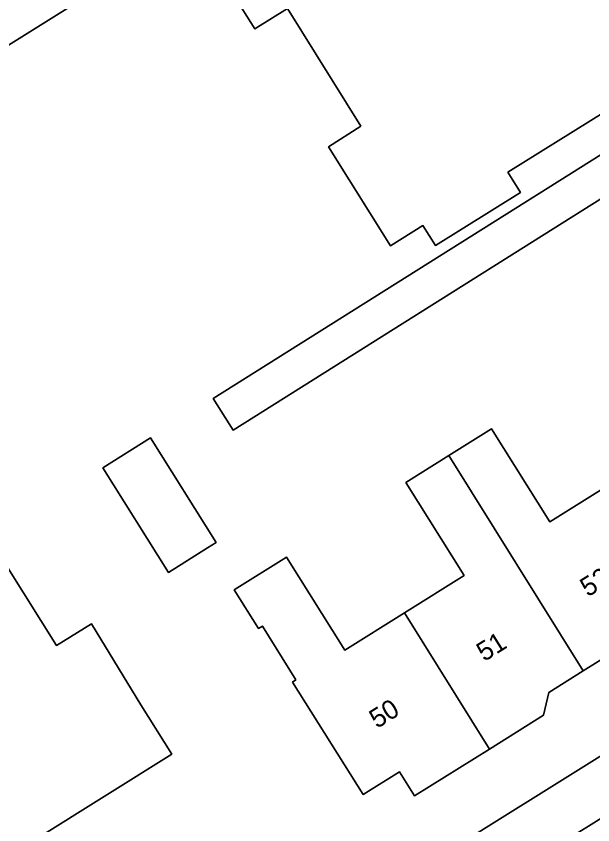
# Model space of a CAD drawing. Extents: x 159352 to 160617, y 385888 to 387323.
# Drawn here: x 159852.67 to 159882.86, y 386028.99 to 386071.33 of the extents above; entities that cross this region are included whole.
import ezdxf

# ---------------------------------------------------------------- set-up
doc = ezdxf.new("R2010")
doc.units = 0
for name, color, linetype in [('IMGEO_Erf', 7, 'Continuous'), ('IMGEO_Pand', 7, 'Continuous'), ('IMGEO_Pand_nummerreeks', 7, 'Continuous'), ('IMGEO_Parkeervlak_open', 7, 'Continuous'), ('IMGEO_Voetpad_open', 7, 'Continuous')]:
    doc.layers.add(name, color=color, linetype=linetype)

msp = doc.modelspace()

# ---------------------------------------------------------------- linework, layer by layer
at = {"layer": 'IMGEO_Erf'}
for points in [[(159885.248, 386067.422), (159878.415, 386063.164), (159879.077, 386062.104), (159874.627, 386059.324), (159873.968, 386060.374), (159872.274, 386059.312), (159869.02, 386064.499), (159870.713, 386065.58), (159866.877, 386071.728), (159865.169, 386070.668), (159861.894, 386075.859), (159839.883, 386062.089)], [(159890.718, 386066.443), (159864.029, 386049.651), (159862.985, 386051.31), (159892.381, 386069.806)], [(159884.712, 386038.519), (159882.364, 386037.049), (159880.558, 386035.919), (159880.284, 386034.725), (159877.455, 386032.958), (159873.529, 386030.506), (159872.74, 386031.77), (159870.831, 386030.578), (159867.132, 386036.46), (159867.315, 386036.575), (159865.566, 386039.394), (159865.363, 386039.268), (159864.078, 386041.286), (159866.823, 386043.004), (159869.875, 386038.131), (159872.999, 386040.087), (159876.121, 386042.042), (159873.07, 386046.915), (159875.317, 386048.322), (159877.562, 386049.728), (159880.614, 386044.854), (159883.683, 386046.776)], [(159873.502, 386026.485), (159908.114, 386048.124)], [(159852.233, 386042.442), (159854.78, 386038.373), (159856.605, 386039.517), (159859.202, 386035.268), (159860.819, 386032.682), (159829.198, 386012.912)]]:
    msp.add_lwpolyline(points, dxfattribs=at)
msp.add_lwpolyline([(159857.198, 386047.685), (159859.707, 386049.257), (159863.145, 386043.769), (159862.694, 386043.487), (159860.636, 386042.198)], close=True, dxfattribs=at)
at = {"layer": 'IMGEO_Pand'}
for points in [[(159861.894, 386075.859), (159865.169, 386070.668), (159866.877, 386071.728), (159870.713, 386065.58), (159869.02, 386064.499), (159872.274, 386059.312), (159873.968, 386060.374), (159874.627, 386059.324), (159879.077, 386062.104), (159878.415, 386063.164), (159885.248, 386067.422), (159885.907, 386066.37), (159890.416, 386069.187), (159889.759, 386070.239), (159891.413, 386071.272), (159888.158, 386076.485)], [(159829.198, 386012.912), (159860.819, 386032.682), (159859.202, 386035.268), (159856.605, 386039.517), (159854.78, 386038.373), (159852.233, 386042.442)]]:
    msp.add_lwpolyline(points, dxfattribs=at)
for points in [[(159883.683, 386046.776), (159880.614, 386044.854), (159877.562, 386049.728), (159875.317, 386048.322), (159882.364, 386037.049), (159884.712, 386038.519), (159885.706, 386038.291), (159887.204, 386039.222), (159887.421, 386040.209), (159887.68, 386040.382)], [(159863.145, 386043.769), (159859.707, 386049.257), (159857.198, 386047.685), (159860.636, 386042.198), (159862.694, 386043.487)], [(159875.317, 386048.322), (159873.07, 386046.915), (159876.121, 386042.042), (159872.999, 386040.087), (159877.455, 386032.958), (159880.284, 386034.725), (159880.558, 386035.919), (159882.364, 386037.049)], [(159865.566, 386039.394), (159867.315, 386036.575), (159867.132, 386036.46), (159870.831, 386030.578), (159872.74, 386031.77), (159873.529, 386030.506), (159877.455, 386032.958), (159872.999, 386040.087), (159869.875, 386038.131), (159866.823, 386043.004), (159864.078, 386041.286), (159865.363, 386039.268)]]:
    msp.add_lwpolyline(points, close=True, dxfattribs=at)
at = {"layer": 'IMGEO_Parkeervlak_open'}
msp.add_lwpolyline([(159888.346, 386032.487), (159873.031, 386022.924)], dxfattribs=at)
at = {"layer": 'IMGEO_Voetpad_open'}
for points in [[(159811.969, 386044.648), (159839.883, 386062.089), (159861.894, 386075.859), (159869.446, 386080.56), (159869.628, 386080.674), (159869.92, 386080.22), (159873.638, 386082.552), (159873.358, 386083.002), (159873.508, 386083.096), (159881.075, 386087.822), (159876.886, 386094.53)], [(159856.818, 386012.798), (159856.702, 386012.963), (159862.666, 386016.715), (159862.781, 386016.526), (159867.033, 386019.18), (159866.925, 386019.389), (159872.901, 386023.102), (159873.031, 386022.924), (159888.346, 386032.487), (159888.253, 386032.659), (159894.212, 386036.4), (159894.36, 386036.2), (159899.433, 386039.406), (159898.982, 386040.075), (159903.055, 386042.672), (159904.779, 386040.022), (159909.646, 386043.036), (159910.676, 386043.683), (159910.41, 386044.106), (159913.581, 386051.533), (159909.993, 386049.268), (159908.114, 386048.124), (159873.502, 386026.485), (159829.32, 385998.863)]]:
    msp.add_lwpolyline(points, dxfattribs=at)
msp.add_lwpolyline([(159890.718, 386066.443), (159893.387, 386068.116), (159895.022, 386069.135), (159894.904, 386069.324), (159894.012, 386070.754), (159892.381, 386069.806), (159862.985, 386051.31), (159864.029, 386049.651)], close=True, dxfattribs=at)

# ---------------------------------------------------------------- texts
at = {"layer": 'IMGEO_Pand_nummerreeks'}
for s, p in [('52', (159882.598, 386040.893)), ('51', (159877.175, 386037.509)), ('50', (159871.56, 386034.004))]:
    msp.add_text(s, height=1, rotation=31.9748, dxfattribs=at).set_placement(p)

doc.saveas('drawing.dxf')
